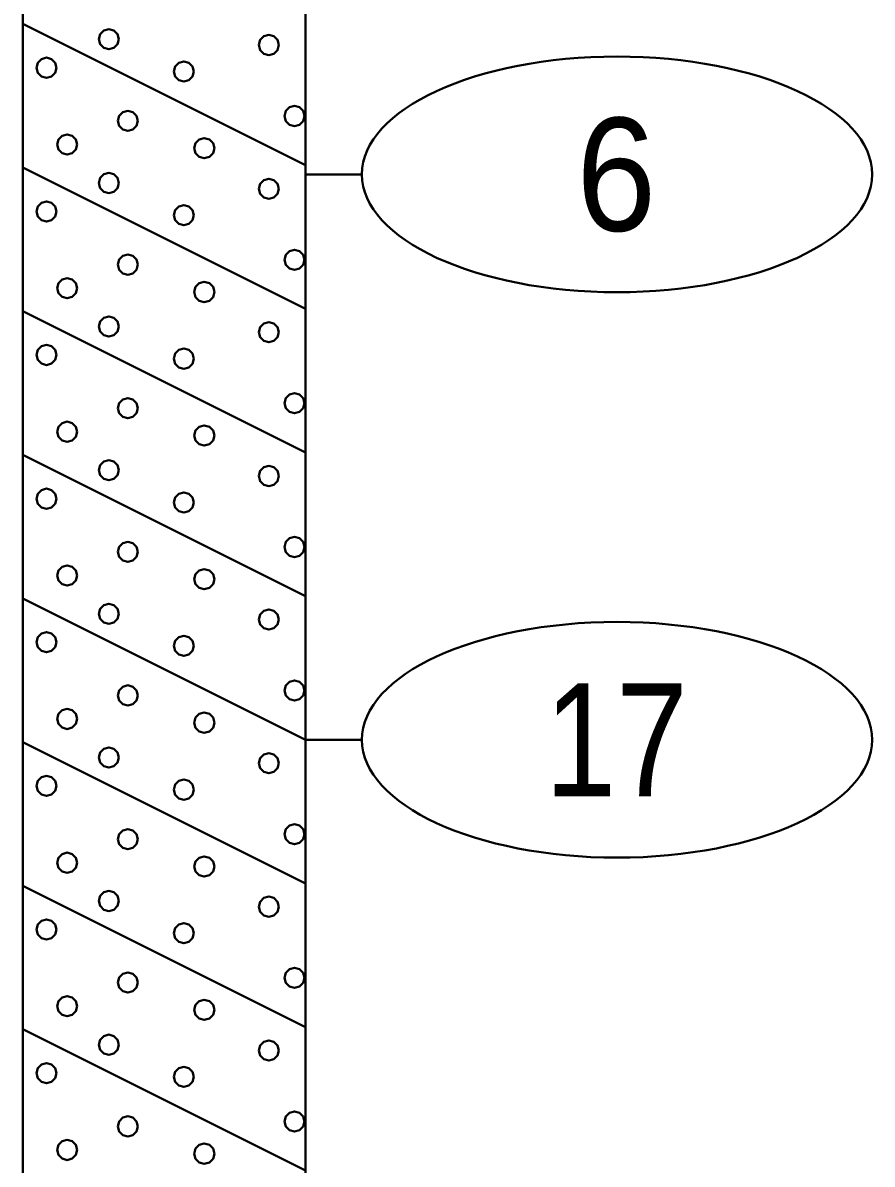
# Model space of a CAD drawing. Extents: x -582 to 653, y -817 to -3.
# Drawn here: x -437.98 to -430.46, y -211.29 to -201.2 of the extents above; entities that cross this region are included whole.
import ezdxf
from ezdxf.enums import TextEntityAlignment as Align

# ---------------------------------------------------------------- set-up
doc = ezdxf.new("R2010")
doc.units = 0
doc.header["$LTSCALE"] = 0.4
doc.layers.add('27', color=7, linetype='Continuous', lineweight=40)

msp = doc.modelspace()

# ---------------------------------------------------------------- linework, layer by layer
at = {"layer": '27'}
for p, q in [((-437.9772, -199.9387), (-437.9772, -213.9387)), ((-435.4772, -213.9387), (-435.4772, -199.9387)), ((-437.9772, -201.2087), (-435.4772, -202.4587)), ((-437.9772, -202.4787), (-435.4772, -203.7287)), ((-434.9771, -202.5387), (-435.4771, -202.5387)), ((-437.9772, -203.7487), (-435.4772, -204.9987)), ((-437.9772, -205.0187), (-435.4772, -206.2687)), ((-437.9772, -206.2887), (-435.4772, -207.5387)), ((-437.9772, -207.5587), (-435.4772, -208.8087)), ((-434.9771, -207.5387), (-435.4771, -207.5387)), ((-437.9772, -208.8287), (-435.4772, -210.0787)), ((-437.9772, -210.0987), (-435.4772, -211.3487))]:
    msp.add_line(p, q, dxfattribs=at)
for points in [[(-437.1266, -201.3439), (-437.1385, -201.2994), (-437.171, -201.2669), (-437.2155, -201.255), (-437.2599, -201.2669), (-437.2925, -201.2994), (-437.3044, -201.3439), (-437.2925, -201.3883), (-437.2599, -201.4209), (-437.2155, -201.4328), (-437.171, -201.4209), (-437.1385, -201.3883)], [(-435.7116, -201.3947), (-435.7235, -201.3503), (-435.7561, -201.3177), (-435.8005, -201.3058), (-435.845, -201.3177), (-435.8775, -201.3503), (-435.8894, -201.3947), (-435.8775, -201.4392), (-435.845, -201.4717), (-435.8005, -201.4836), (-435.7561, -201.4717), (-435.7235, -201.4392)], [(-437.6796, -201.5956), (-437.6915, -201.5511), (-437.724, -201.5186), (-437.7685, -201.5067), (-437.8129, -201.5186), (-437.8455, -201.5511), (-437.8574, -201.5956), (-437.8455, -201.64), (-437.8129, -201.6726), (-437.7685, -201.6845), (-437.724, -201.6726), (-437.6915, -201.64)], [(-436.4642, -201.6286), (-436.4761, -201.5842), (-436.5087, -201.5516), (-436.5531, -201.5397), (-436.5976, -201.5516), (-436.6301, -201.5842), (-436.642, -201.6286), (-436.6301, -201.6731), (-436.5976, -201.7056), (-436.5531, -201.7175), (-436.5087, -201.7056), (-436.4761, -201.6731)], [(-435.4854, -202.0227), (-435.4973, -201.9783), (-435.5298, -201.9457), (-435.5743, -201.9338), (-435.6187, -201.9457), (-435.6512, -201.9783), (-435.6632, -202.0227), (-435.6512, -202.0672), (-435.6187, -202.0997), (-435.5743, -202.1116), (-435.5298, -202.0997), (-435.4973, -202.0672)], [(-436.96, -202.0659), (-436.9719, -202.0215), (-437.0045, -201.989), (-437.0489, -201.977), (-437.0934, -201.989), (-437.1259, -202.0215), (-437.1378, -202.0659), (-437.1259, -202.1104), (-437.0934, -202.1429), (-437.0489, -202.1548), (-437.0045, -202.1429), (-436.9719, -202.1104)], [(-437.4952, -202.2744), (-437.5071, -202.23), (-437.5397, -202.1974), (-437.5841, -202.1855), (-437.6286, -202.1974), (-437.6611, -202.23), (-437.673, -202.2744), (-437.6611, -202.3189), (-437.6286, -202.3514), (-437.5841, -202.3633), (-437.5397, -202.3514), (-437.5071, -202.3189)], [(-436.2824, -202.3075), (-436.2943, -202.263), (-436.3269, -202.2305), (-436.3713, -202.2186), (-436.4158, -202.2305), (-436.4483, -202.263), (-436.4602, -202.3075), (-436.4483, -202.3519), (-436.4158, -202.3845), (-436.3713, -202.3964), (-436.3269, -202.3845), (-436.2943, -202.3519)], [(-437.1265, -202.6151), (-437.1384, -202.5706), (-437.1709, -202.5381), (-437.2154, -202.5262), (-437.2598, -202.5381), (-437.2924, -202.5706), (-437.3043, -202.6151), (-437.2924, -202.6595), (-437.2598, -202.6921), (-437.2154, -202.704), (-437.1709, -202.6921), (-437.1384, -202.6595)], [(-435.7116, -202.666), (-435.7235, -202.6215), (-435.7561, -202.589), (-435.8005, -202.5771), (-435.845, -202.589), (-435.8775, -202.6215), (-435.8894, -202.666), (-435.8775, -202.7104), (-435.845, -202.743), (-435.8005, -202.7549), (-435.7561, -202.743), (-435.7235, -202.7104)], [(-437.6796, -202.8668), (-437.6915, -202.8224), (-437.724, -202.7899), (-437.7685, -202.7779), (-437.8129, -202.7899), (-437.8455, -202.8224), (-437.8574, -202.8668), (-437.8455, -202.9113), (-437.8129, -202.9438), (-437.7685, -202.9557), (-437.724, -202.9438), (-437.6915, -202.9113)], [(-436.4642, -202.8999), (-436.4761, -202.8555), (-436.5087, -202.8229), (-436.5531, -202.811), (-436.5976, -202.8229), (-436.6301, -202.8555), (-436.642, -202.8999), (-436.6301, -202.9444), (-436.5976, -202.9769), (-436.5531, -202.9888), (-436.5087, -202.9769), (-436.4761, -202.9444)], [(-436.96, -203.3372), (-436.9719, -203.2928), (-437.0045, -203.2602), (-437.0489, -203.2483), (-437.0934, -203.2602), (-437.1259, -203.2928), (-437.1378, -203.3372), (-437.1259, -203.3817), (-437.0934, -203.4142), (-437.0489, -203.4261), (-437.0045, -203.4142), (-436.9719, -203.3817)], [(-435.4854, -203.294), (-435.4973, -203.2495), (-435.5298, -203.217), (-435.5743, -203.2051), (-435.6187, -203.217), (-435.6512, -203.2495), (-435.6632, -203.294), (-435.6512, -203.3384), (-435.6187, -203.371), (-435.5743, -203.3829), (-435.5298, -203.371), (-435.4973, -203.3384)], [(-437.4952, -203.5457), (-437.5071, -203.5013), (-437.5397, -203.4687), (-437.5841, -203.4568), (-437.6286, -203.4687), (-437.6611, -203.5013), (-437.673, -203.5457), (-437.6611, -203.5902), (-437.6286, -203.6227), (-437.5841, -203.6346), (-437.5397, -203.6227), (-437.5071, -203.5902)], [(-436.2824, -203.5788), (-436.2943, -203.5343), (-436.3269, -203.5018), (-436.3713, -203.4899), (-436.4158, -203.5018), (-436.4483, -203.5343), (-436.4602, -203.5788), (-436.4483, -203.6232), (-436.4158, -203.6558), (-436.3713, -203.6677), (-436.3269, -203.6558), (-436.2943, -203.6232)], [(-437.1266, -203.8839), (-437.1385, -203.8394), (-437.171, -203.8069), (-437.2155, -203.795), (-437.2599, -203.8069), (-437.2925, -203.8394), (-437.3044, -203.8839), (-437.2925, -203.9283), (-437.2599, -203.9609), (-437.2155, -203.9728), (-437.171, -203.9609), (-437.1385, -203.9283)], [(-435.7116, -203.9347), (-435.7235, -203.8903), (-435.7561, -203.8577), (-435.8005, -203.8458), (-435.845, -203.8577), (-435.8775, -203.8903), (-435.8894, -203.9347), (-435.8775, -203.9792), (-435.845, -204.0117), (-435.8005, -204.0236), (-435.7561, -204.0117), (-435.7235, -203.9792)], [(-437.6796, -204.1356), (-437.6915, -204.0911), (-437.724, -204.0586), (-437.7685, -204.0467), (-437.8129, -204.0586), (-437.8455, -204.0911), (-437.8574, -204.1356), (-437.8455, -204.18), (-437.8129, -204.2126), (-437.7685, -204.2245), (-437.724, -204.2126), (-437.6915, -204.18)], [(-436.4642, -204.1686), (-436.4761, -204.1242), (-436.5087, -204.0916), (-436.5531, -204.0797), (-436.5976, -204.0916), (-436.6301, -204.1242), (-436.642, -204.1686), (-436.6301, -204.2131), (-436.5976, -204.2456), (-436.5531, -204.2575), (-436.5087, -204.2456), (-436.4761, -204.2131)], [(-435.4854, -204.5627), (-435.4973, -204.5183), (-435.5298, -204.4857), (-435.5743, -204.4738), (-435.6187, -204.4857), (-435.6512, -204.5183), (-435.6632, -204.5627), (-435.6512, -204.6072), (-435.6187, -204.6397), (-435.5743, -204.6516), (-435.5298, -204.6397), (-435.4973, -204.6072)], [(-436.96, -204.6059), (-436.9719, -204.5615), (-437.0045, -204.529), (-437.0489, -204.517), (-437.0934, -204.529), (-437.1259, -204.5615), (-437.1378, -204.6059), (-437.1259, -204.6504), (-437.0934, -204.6829), (-437.0489, -204.6948), (-437.0045, -204.6829), (-436.9719, -204.6504)], [(-437.4952, -204.8144), (-437.5071, -204.77), (-437.5397, -204.7374), (-437.5841, -204.7255), (-437.6286, -204.7374), (-437.6611, -204.77), (-437.673, -204.8144), (-437.6611, -204.8589), (-437.6286, -204.8914), (-437.5841, -204.9033), (-437.5397, -204.8914), (-437.5071, -204.8589)], [(-436.2824, -204.8475), (-436.2943, -204.803), (-436.3269, -204.7705), (-436.3713, -204.7586), (-436.4158, -204.7705), (-436.4483, -204.803), (-436.4602, -204.8475), (-436.4483, -204.8919), (-436.4158, -204.9245), (-436.3713, -204.9364), (-436.3269, -204.9245), (-436.2943, -204.8919)], [(-437.1265, -205.1551), (-437.1384, -205.1106), (-437.1709, -205.0781), (-437.2154, -205.0662), (-437.2598, -205.0781), (-437.2924, -205.1106), (-437.3043, -205.1551), (-437.2924, -205.1995), (-437.2598, -205.2321), (-437.2154, -205.244), (-437.1709, -205.2321), (-437.1384, -205.1995)], [(-435.7116, -205.206), (-435.7235, -205.1615), (-435.7561, -205.129), (-435.8005, -205.1171), (-435.845, -205.129), (-435.8775, -205.1615), (-435.8894, -205.206), (-435.8775, -205.2504), (-435.845, -205.283), (-435.8005, -205.2949), (-435.7561, -205.283), (-435.7235, -205.2504)], [(-437.6796, -205.4068), (-437.6915, -205.3624), (-437.724, -205.3299), (-437.7685, -205.3179), (-437.8129, -205.3299), (-437.8455, -205.3624), (-437.8574, -205.4068), (-437.8455, -205.4513), (-437.8129, -205.4838), (-437.7685, -205.4957), (-437.724, -205.4838), (-437.6915, -205.4513)], [(-436.4642, -205.4399), (-436.4761, -205.3955), (-436.5087, -205.3629), (-436.5531, -205.351), (-436.5976, -205.3629), (-436.6301, -205.3955), (-436.642, -205.4399), (-436.6301, -205.4844), (-436.5976, -205.5169), (-436.5531, -205.5288), (-436.5087, -205.5169), (-436.4761, -205.4844)], [(-436.96, -205.8772), (-436.9719, -205.8328), (-437.0045, -205.8002), (-437.0489, -205.7883), (-437.0934, -205.8002), (-437.1259, -205.8328), (-437.1378, -205.8772), (-437.1259, -205.9217), (-437.0934, -205.9542), (-437.0489, -205.9661), (-437.0045, -205.9542), (-436.9719, -205.9217)], [(-435.4854, -205.834), (-435.4973, -205.7895), (-435.5298, -205.757), (-435.5743, -205.7451), (-435.6187, -205.757), (-435.6512, -205.7895), (-435.6632, -205.834), (-435.6512, -205.8784), (-435.6187, -205.911), (-435.5743, -205.9229), (-435.5298, -205.911), (-435.4973, -205.8784)], [(-437.4952, -206.0857), (-437.5071, -206.0413), (-437.5397, -206.0087), (-437.5841, -205.9968), (-437.6286, -206.0087), (-437.6611, -206.0413), (-437.673, -206.0857), (-437.6611, -206.1302), (-437.6286, -206.1627), (-437.5841, -206.1746), (-437.5397, -206.1627), (-437.5071, -206.1302)], [(-436.2824, -206.1188), (-436.2943, -206.0743), (-436.3269, -206.0418), (-436.3713, -206.0299), (-436.4158, -206.0418), (-436.4483, -206.0743), (-436.4602, -206.1188), (-436.4483, -206.1632), (-436.4158, -206.1958), (-436.3713, -206.2077), (-436.3269, -206.1958), (-436.2943, -206.1632)], [(-437.1266, -206.4239), (-437.1385, -206.3794), (-437.171, -206.3469), (-437.2155, -206.335), (-437.2599, -206.3469), (-437.2925, -206.3794), (-437.3044, -206.4239), (-437.2925, -206.4683), (-437.2599, -206.5009), (-437.2155, -206.5128), (-437.171, -206.5009), (-437.1385, -206.4683)], [(-435.7116, -206.4747), (-435.7235, -206.4303), (-435.7561, -206.3977), (-435.8005, -206.3858), (-435.845, -206.3977), (-435.8775, -206.4303), (-435.8894, -206.4747), (-435.8775, -206.5192), (-435.845, -206.5517), (-435.8005, -206.5636), (-435.7561, -206.5517), (-435.7235, -206.5192)], [(-437.6796, -206.6756), (-437.6915, -206.6311), (-437.724, -206.5986), (-437.7685, -206.5867), (-437.8129, -206.5986), (-437.8455, -206.6311), (-437.8574, -206.6756), (-437.8455, -206.72), (-437.8129, -206.7526), (-437.7685, -206.7645), (-437.724, -206.7526), (-437.6915, -206.72)], [(-436.4642, -206.7086), (-436.4761, -206.6642), (-436.5087, -206.6316), (-436.5531, -206.6197), (-436.5976, -206.6316), (-436.6301, -206.6642), (-436.642, -206.7086), (-436.6301, -206.7531), (-436.5976, -206.7856), (-436.5531, -206.7975), (-436.5087, -206.7856), (-436.4761, -206.7531)], [(-436.96, -207.1459), (-436.9719, -207.1015), (-437.0045, -207.069), (-437.0489, -207.057), (-437.0934, -207.069), (-437.1259, -207.1015), (-437.1378, -207.1459), (-437.1259, -207.1904), (-437.0934, -207.2229), (-437.0489, -207.2348), (-437.0045, -207.2229), (-436.9719, -207.1904)], [(-435.4854, -207.1027), (-435.4973, -207.0583), (-435.5298, -207.0257), (-435.5743, -207.0138), (-435.6187, -207.0257), (-435.6512, -207.0583), (-435.6632, -207.1027), (-435.6512, -207.1472), (-435.6187, -207.1797), (-435.5743, -207.1916), (-435.5298, -207.1797), (-435.4973, -207.1472)], [(-437.4952, -207.3544), (-437.5071, -207.31), (-437.5397, -207.2774), (-437.5841, -207.2655), (-437.6286, -207.2774), (-437.6611, -207.31), (-437.673, -207.3544), (-437.6611, -207.3989), (-437.6286, -207.4314), (-437.5841, -207.4433), (-437.5397, -207.4314), (-437.5071, -207.3989)], [(-436.2824, -207.3875), (-436.2943, -207.343), (-436.3269, -207.3105), (-436.3713, -207.2986), (-436.4158, -207.3105), (-436.4483, -207.343), (-436.4602, -207.3875), (-436.4483, -207.4319), (-436.4158, -207.4645), (-436.3713, -207.4764), (-436.3269, -207.4645), (-436.2943, -207.4319)], [(-437.1265, -207.6951), (-437.1384, -207.6506), (-437.1709, -207.6181), (-437.2154, -207.6062), (-437.2598, -207.6181), (-437.2924, -207.6506), (-437.3043, -207.6951), (-437.2924, -207.7395), (-437.2598, -207.7721), (-437.2154, -207.784), (-437.1709, -207.7721), (-437.1384, -207.7395)], [(-435.7116, -207.746), (-435.7235, -207.7015), (-435.7561, -207.669), (-435.8005, -207.6571), (-435.845, -207.669), (-435.8775, -207.7015), (-435.8894, -207.746), (-435.8775, -207.7904), (-435.845, -207.823), (-435.8005, -207.8349), (-435.7561, -207.823), (-435.7235, -207.7904)], [(-437.6796, -207.9468), (-437.6915, -207.9024), (-437.724, -207.8699), (-437.7685, -207.8579), (-437.8129, -207.8699), (-437.8455, -207.9024), (-437.8574, -207.9468), (-437.8455, -207.9913), (-437.8129, -208.0238), (-437.7685, -208.0357), (-437.724, -208.0238), (-437.6915, -207.9913)], [(-436.4642, -207.9799), (-436.4761, -207.9355), (-436.5087, -207.9029), (-436.5531, -207.891), (-436.5976, -207.9029), (-436.6301, -207.9355), (-436.642, -207.9799), (-436.6301, -208.0244), (-436.5976, -208.0569), (-436.5531, -208.0688), (-436.5087, -208.0569), (-436.4761, -208.0244)], [(-435.4854, -208.374), (-435.4973, -208.3295), (-435.5298, -208.297), (-435.5743, -208.2851), (-435.6187, -208.297), (-435.6512, -208.3295), (-435.6632, -208.374), (-435.6512, -208.4184), (-435.6187, -208.451), (-435.5743, -208.4629), (-435.5298, -208.451), (-435.4973, -208.4184)], [(-436.96, -208.4172), (-436.9719, -208.3728), (-437.0045, -208.3402), (-437.0489, -208.3283), (-437.0934, -208.3402), (-437.1259, -208.3728), (-437.1378, -208.4172), (-437.1259, -208.4617), (-437.0934, -208.4942), (-437.0489, -208.5061), (-437.0045, -208.4942), (-436.9719, -208.4617)], [(-437.4952, -208.6257), (-437.5071, -208.5813), (-437.5397, -208.5487), (-437.5841, -208.5368), (-437.6286, -208.5487), (-437.6611, -208.5813), (-437.673, -208.6257), (-437.6611, -208.6702), (-437.6286, -208.7027), (-437.5841, -208.7146), (-437.5397, -208.7027), (-437.5071, -208.6702)], [(-436.2824, -208.6588), (-436.2943, -208.6143), (-436.3269, -208.5818), (-436.3713, -208.5699), (-436.4158, -208.5818), (-436.4483, -208.6143), (-436.4602, -208.6588), (-436.4483, -208.7032), (-436.4158, -208.7358), (-436.3713, -208.7477), (-436.3269, -208.7358), (-436.2943, -208.7032)], [(-437.1266, -208.9639), (-437.1385, -208.9194), (-437.171, -208.8869), (-437.2155, -208.875), (-437.2599, -208.8869), (-437.2925, -208.9194), (-437.3044, -208.9639), (-437.2925, -209.0083), (-437.2599, -209.0409), (-437.2155, -209.0528), (-437.171, -209.0409), (-437.1385, -209.0083)], [(-435.7116, -209.0147), (-435.7235, -208.9703), (-435.7561, -208.9377), (-435.8005, -208.9258), (-435.845, -208.9377), (-435.8775, -208.9703), (-435.8894, -209.0147), (-435.8775, -209.0592), (-435.845, -209.0917), (-435.8005, -209.1036), (-435.7561, -209.0917), (-435.7235, -209.0592)], [(-437.6796, -209.2156), (-437.6915, -209.1711), (-437.724, -209.1386), (-437.7685, -209.1267), (-437.8129, -209.1386), (-437.8455, -209.1711), (-437.8574, -209.2156), (-437.8455, -209.26), (-437.8129, -209.2926), (-437.7685, -209.3045), (-437.724, -209.2926), (-437.6915, -209.26)], [(-436.4642, -209.2486), (-436.4761, -209.2042), (-436.5087, -209.1716), (-436.5531, -209.1597), (-436.5976, -209.1716), (-436.6301, -209.2042), (-436.642, -209.2486), (-436.6301, -209.2931), (-436.5976, -209.3256), (-436.5531, -209.3375), (-436.5087, -209.3256), (-436.4761, -209.2931)], [(-436.96, -209.6859), (-436.9719, -209.6415), (-437.0045, -209.609), (-437.0489, -209.597), (-437.0934, -209.609), (-437.1259, -209.6415), (-437.1378, -209.6859), (-437.1259, -209.7304), (-437.0934, -209.7629), (-437.0489, -209.7748), (-437.0045, -209.7629), (-436.9719, -209.7304)], [(-435.4854, -209.6427), (-435.4973, -209.5983), (-435.5298, -209.5657), (-435.5743, -209.5538), (-435.6187, -209.5657), (-435.6512, -209.5983), (-435.6632, -209.6427), (-435.6512, -209.6872), (-435.6187, -209.7197), (-435.5743, -209.7316), (-435.5298, -209.7197), (-435.4973, -209.6872)], [(-437.4952, -209.8944), (-437.5071, -209.85), (-437.5397, -209.8174), (-437.5841, -209.8055), (-437.6286, -209.8174), (-437.6611, -209.85), (-437.673, -209.8944), (-437.6611, -209.9389), (-437.6286, -209.9714), (-437.5841, -209.9833), (-437.5397, -209.9714), (-437.5071, -209.9389)], [(-436.2824, -209.9275), (-436.2943, -209.883), (-436.3269, -209.8505), (-436.3713, -209.8386), (-436.4158, -209.8505), (-436.4483, -209.883), (-436.4602, -209.9275), (-436.4483, -209.9719), (-436.4158, -210.0045), (-436.3713, -210.0164), (-436.3269, -210.0045), (-436.2943, -209.9719)], [(-437.1265, -210.2351), (-437.1384, -210.1906), (-437.1709, -210.1581), (-437.2154, -210.1462), (-437.2598, -210.1581), (-437.2924, -210.1906), (-437.3043, -210.2351), (-437.2924, -210.2795), (-437.2598, -210.3121), (-437.2154, -210.324), (-437.1709, -210.3121), (-437.1384, -210.2795)], [(-435.7116, -210.286), (-435.7235, -210.2415), (-435.7561, -210.209), (-435.8005, -210.1971), (-435.845, -210.209), (-435.8775, -210.2415), (-435.8894, -210.286), (-435.8775, -210.3304), (-435.845, -210.363), (-435.8005, -210.3749), (-435.7561, -210.363), (-435.7235, -210.3304)], [(-437.6796, -210.4868), (-437.6915, -210.4424), (-437.724, -210.4099), (-437.7685, -210.3979), (-437.8129, -210.4099), (-437.8455, -210.4424), (-437.8574, -210.4868), (-437.8455, -210.5313), (-437.8129, -210.5638), (-437.7685, -210.5757), (-437.724, -210.5638), (-437.6915, -210.5313)], [(-436.4642, -210.5199), (-436.4761, -210.4755), (-436.5087, -210.4429), (-436.5531, -210.431), (-436.5976, -210.4429), (-436.6301, -210.4755), (-436.642, -210.5199), (-436.6301, -210.5644), (-436.5976, -210.5969), (-436.5531, -210.6088), (-436.5087, -210.5969), (-436.4761, -210.5644)], [(-435.4854, -210.914), (-435.4973, -210.8695), (-435.5298, -210.837), (-435.5743, -210.8251), (-435.6187, -210.837), (-435.6512, -210.8695), (-435.6632, -210.914), (-435.6512, -210.9584), (-435.6187, -210.991), (-435.5743, -211.0029), (-435.5298, -210.991), (-435.4973, -210.9584)], [(-436.96, -210.9572), (-436.9719, -210.9128), (-437.0045, -210.8802), (-437.0489, -210.8683), (-437.0934, -210.8802), (-437.1259, -210.9128), (-437.1378, -210.9572), (-437.1259, -211.0017), (-437.0934, -211.0342), (-437.0489, -211.0461), (-437.0045, -211.0342), (-436.9719, -211.0017)], [(-437.4952, -211.1657), (-437.5071, -211.1213), (-437.5397, -211.0887), (-437.5841, -211.0768), (-437.6286, -211.0887), (-437.6611, -211.1213), (-437.673, -211.1657), (-437.6611, -211.2102), (-437.6286, -211.2427), (-437.5841, -211.2546), (-437.5397, -211.2427), (-437.5071, -211.2102)], [(-436.2824, -211.1988), (-436.2943, -211.1543), (-436.3269, -211.1218), (-436.3713, -211.1099), (-436.4158, -211.1218), (-436.4483, -211.1543), (-436.4602, -211.1988), (-436.4483, -211.2432), (-436.4158, -211.2758), (-436.3713, -211.2877), (-436.3269, -211.2758), (-436.2943, -211.2432)]]:
    msp.add_lwpolyline(points, close=True, dxfattribs=at)
for centre in [(-432.7197, -202.5387), (-432.7197, -207.5387)]:
    msp.add_ellipse(centre, major_axis=(2.2574, 0), ratio=0.461538, dxfattribs=at)

# ---------------------------------------------------------------- texts
for s, width, p in [('6', 0.95, (-432.7267, -203.0386)), ('17', 0.85, (-432.7269, -208.0386))]:
    msp.add_text(s, height=1, dxfattribs=dict(at, width=width)).set_placement(p, align=Align.CENTER)

doc.saveas('drawing.dxf')
